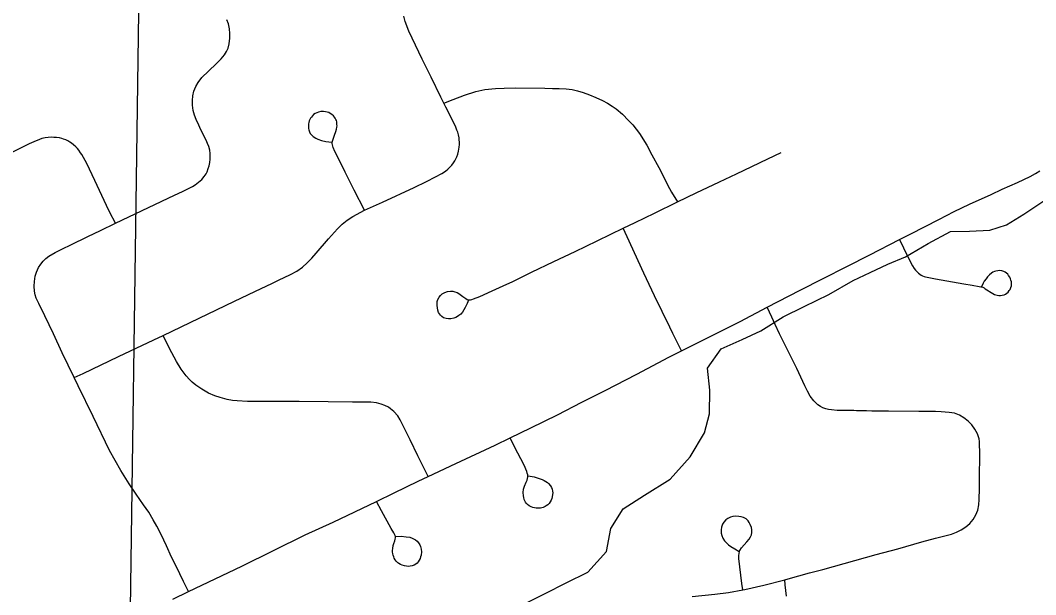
# Model space of a CAD drawing. Extents: x 0 to 34, y 0 to 22.
# Drawn here: x 4.409 to 4.977, y 17.546 to 17.868 of the extents above; entities that cross this region are included whole.
import ezdxf

# ---------------------------------------------------------------- set-up
doc = ezdxf.new("R2010")
doc.units = 0
for name, color, linetype in [('GM_X_City_Street', 7, 'Continuous'), ('GM_X_Corporation', 7, 'Continuous'), ('GM_X_Minor_River', 7, 'Continuous')]:
    doc.layers.add(name, color=color, linetype=linetype)

msp = doc.modelspace()

# ---------------------------------------------------------------- linework, layer by layer
at = {"layer": 'GM_X_City_Street'}
for points in [[(4.60138, 17.7616), (4.61146, 17.76615), (4.62916, 17.77438), (4.63599, 17.77775), (4.64102, 17.78023), (4.64463, 17.78213), (4.6466, 17.78345), (4.64796, 17.78456), (4.64911, 17.78563), (4.65014, 17.78683), (4.65108, 17.78814), (4.65182, 17.78921), (4.6524, 17.79032), (4.65293, 17.79151), (4.65351, 17.79308), (4.65391, 17.79468), (4.65431, 17.797), (4.65441, 17.79842), (4.65445, 17.79978), (4.65433, 17.80101), (4.65424, 17.80212), (4.65395, 17.80373), (4.65345, 17.8054), (4.65305, 17.8065), (4.65235, 17.80813), (4.6514, 17.8101), (4.64674, 17.81932), (4.64563, 17.82152), (4.64395, 17.82487), (4.63854, 17.83604), (4.63358, 17.8461), (4.62614, 17.86186), (4.62408, 17.86716), (4.62324, 17.87024)], [(4.50303, 17.54816), (4.50025, 17.55383), (4.49607, 17.56234), (4.49351, 17.56755), (4.49073, 17.57375), (4.48764, 17.58017), (4.48533, 17.5848), (4.48327, 17.58827), (4.4807, 17.59264), (4.47787, 17.59675), (4.47362, 17.60279), (4.46977, 17.60857), (4.46514, 17.61589), (4.45883, 17.6272), (4.44957, 17.64609), (4.44134, 17.66338), (4.43912, 17.66795), (4.43234, 17.68186), (4.42746, 17.69237), (4.42256, 17.70257), (4.4193, 17.70934), (4.41784, 17.71247), (4.4173, 17.71424), (4.41682, 17.71628), (4.41668, 17.71907), (4.41681, 17.72165), (4.41729, 17.72471), (4.4179, 17.72689), (4.41906, 17.72955), (4.42035, 17.73152), (4.42171, 17.73315), (4.42321, 17.73458), (4.4249, 17.73587), (4.42837, 17.73792), (4.43251, 17.73997), (4.43714, 17.74227), (4.44671, 17.74688), (4.45378, 17.75029), (4.46217, 17.75433), (4.48054, 17.76324), (4.49508, 17.76997), (4.49966, 17.77214), (4.50335, 17.77391), (4.5052, 17.77496), (4.50659, 17.77587), (4.50863, 17.77727), (4.51039, 17.77883), (4.51175, 17.78047), (4.51277, 17.7819), (4.51339, 17.78319), (4.514, 17.78489), (4.51447, 17.78652), (4.51488, 17.78829), (4.51515, 17.79013), (4.51515, 17.79163), (4.51501, 17.79346), (4.51481, 17.79523), (4.51426, 17.7972), (4.51365, 17.79897), (4.51281, 17.80083), (4.50993, 17.8066), (4.50865, 17.80927), (4.50725, 17.81247), (4.50629, 17.81482), (4.50554, 17.81749), (4.50512, 17.82048), (4.50512, 17.82304), (4.50533, 17.8256), (4.50597, 17.82827), (4.50704, 17.83094), (4.50842, 17.83319), (4.51045, 17.83585), (4.51418, 17.83949), (4.51867, 17.84376), (4.52123, 17.84632), (4.52315, 17.84856), (4.52422, 17.85038), (4.52507, 17.85231), (4.52571, 17.85476), (4.52614, 17.85797), (4.52607, 17.86046), (4.52581, 17.8632), (4.52528, 17.86597), (4.52442, 17.86821)], [(4.64563, 17.82152), (4.65088, 17.82356), (4.65727, 17.82605), (4.66367, 17.82813), (4.6687, 17.82914), (4.67451, 17.82979), (4.67939, 17.83002), (4.68559, 17.83005), (4.70224, 17.82986), (4.7065, 17.82981), (4.71012, 17.82975), (4.71403, 17.82957), (4.71746, 17.82916), (4.72043, 17.82845), (4.72351, 17.8275), (4.72707, 17.82621), (4.73064, 17.82476), (4.73435, 17.82295), (4.73725, 17.82147), (4.7398, 17.81993), (4.74199, 17.81833), (4.74549, 17.81531), (4.74893, 17.81182), (4.7513, 17.80933), (4.75314, 17.80702), (4.75503, 17.80447), (4.75913, 17.79807), (4.76206, 17.79264), (4.76595, 17.78552), (4.7718, 17.77387), (4.77305, 17.77176), (4.77633, 17.76626)], [(4.60138, 17.7616), (4.59549, 17.7729), (4.59054, 17.78295), (4.58607, 17.79198), (4.58479, 17.79449), (4.58379, 17.79673), (4.5834, 17.79815), (4.58332, 17.79897), (4.58336, 17.79977), (4.58381, 17.80148), (4.58455, 17.80366), (4.58527, 17.80574), (4.5857, 17.80708), (4.58591, 17.80814), (4.58599, 17.80893), (4.58597, 17.80965), (4.58591, 17.81043), (4.58581, 17.81115), (4.58562, 17.8118), (4.58539, 17.81241), (4.58497, 17.81307), (4.58455, 17.81372), (4.58396, 17.8144), (4.58302, 17.81528), (4.58224, 17.81584), (4.58133, 17.81625), (4.58043, 17.81658), (4.57948, 17.81678), (4.57841, 17.81694), (4.57698, 17.81686), (4.5757, 17.81658), (4.57472, 17.8162), (4.57368, 17.81571), (4.57291, 17.81514), (4.57221, 17.81448), (4.57163, 17.81377), (4.57118, 17.81312), (4.57081, 17.81238), (4.57045, 17.81156), (4.5702, 17.8107), (4.57007, 17.80999), (4.56999, 17.80921), (4.56999, 17.80834), (4.57007, 17.80744), (4.57018, 17.8066), (4.57056, 17.80543), (4.57105, 17.80462), (4.57188, 17.80358), (4.5726, 17.80288), (4.57406, 17.80197), (4.57527, 17.80139), (4.57731, 17.8007), (4.57966, 17.80017), (4.58315, 17.79963)], [(4.46217, 17.75433), (4.45907, 17.76031), (4.45715, 17.76421), (4.45057, 17.77829), (4.44603, 17.78783), (4.44332, 17.79272), (4.44259, 17.79383), (4.44157, 17.79529), (4.44083, 17.79621), (4.44, 17.79712), (4.43873, 17.79827), (4.43755, 17.79915), (4.43667, 17.79975), (4.43544, 17.80047), (4.43441, 17.80099), (4.43316, 17.80145), (4.43206, 17.80176), (4.43076, 17.80207), (4.42923, 17.8023), (4.42767, 17.80237), (4.42631, 17.80242), (4.42456, 17.80229), (4.42289, 17.80209), (4.42104, 17.80168), (4.41973, 17.80124), (4.41656, 17.79995), (4.41397, 17.79876), (4.41015, 17.79686), (4.40241, 17.79299)], [(4.65949, 17.71129), (4.65879, 17.70948), (4.65764, 17.70714), (4.6569, 17.70582), (4.65612, 17.70459), (4.65518, 17.70352), (4.65415, 17.70265), (4.65337, 17.70208), (4.65242, 17.70159), (4.65136, 17.70121), (4.64964, 17.70085), (4.64822, 17.70076), (4.64695, 17.70097), (4.6456, 17.70146), (4.64465, 17.70211), (4.64382, 17.70285), (4.64325, 17.70359), (4.6428, 17.70446), (4.64243, 17.70561), (4.6421, 17.70697), (4.64193, 17.70828), (4.64189, 17.70956), (4.64201, 17.71055), (4.6423, 17.71157), (4.64304, 17.71293), (4.64378, 17.71388), (4.64485, 17.71486), (4.64625, 17.71565), (4.64768, 17.7161), (4.64933, 17.71635), (4.65081, 17.71627), (4.65188, 17.71602), (4.65308, 17.71553), (4.65406, 17.715), (4.6548, 17.71447), (4.65633, 17.71343), (4.65797, 17.71216), (4.65879, 17.71166), (4.65961, 17.71146), (4.66062, 17.7115), (4.6613, 17.71162), (4.66237, 17.71195), (4.66576, 17.7133), (4.67277, 17.71652), (4.67884, 17.71933), (4.68428, 17.72182), (4.69478, 17.72689), (4.70717, 17.73287), (4.71903, 17.73859), (4.73134, 17.74454), (4.73896, 17.74821), (4.74593, 17.75158), (4.75259, 17.75479), (4.76337, 17.75999), (4.77633, 17.76626), (4.78684, 17.77127), (4.79982, 17.77747), (4.80933, 17.78202), (4.81794, 17.78612), (4.82686, 17.79038), (4.83427, 17.79392)], [(4.49419, 17.54389), (4.50303, 17.54816), (4.53272, 17.56249), (4.5682, 17.57988), (4.58382, 17.58712), (4.60801, 17.59869), (4.61792, 17.60342), (4.63143, 17.60994), (4.63701, 17.61258), (4.65242, 17.61984), (4.67435, 17.63009), (4.68279, 17.63422), (4.6944, 17.6399), (4.70919, 17.64719), (4.72285, 17.65424), (4.73588, 17.66078), (4.75356, 17.66989), (4.77146, 17.6794), (4.77862, 17.68298), (4.79726, 17.69232), (4.81138, 17.69944), (4.82648, 17.70732), (4.84492, 17.71693), (4.88392, 17.73661), (4.9004, 17.74516), (4.90682, 17.74848), (4.92242, 17.75645), (4.93102, 17.76084), (4.93947, 17.76507), (4.95165, 17.77048), (4.95785, 17.77332), (4.96635, 17.77719), (4.9734, 17.78056), (4.97652, 17.78212), (4.9789, 17.78368)], [(4.43912, 17.66795), (4.44403, 17.67028), (4.46386, 17.6797), (4.4836, 17.68903), (4.48877, 17.69153), (4.49889, 17.69643), (4.52863, 17.71065), (4.53997, 17.7162), (4.54989, 17.72077), (4.55323, 17.7224), (4.5599, 17.72567), (4.5635, 17.72755), (4.56665, 17.72972), (4.56935, 17.73209), (4.57186, 17.73476), (4.57426, 17.73758), (4.58116, 17.74562), (4.58617, 17.75126), (4.58894, 17.75387), (4.59164, 17.75597), (4.59474, 17.75807), (4.60138, 17.7616)], [(4.77862, 17.68298), (4.77377, 17.69268), (4.77201, 17.6962), (4.76343, 17.71377), (4.75753, 17.72634), (4.74818, 17.74669), (4.74593, 17.75158)], [(4.9004, 17.74516), (4.90265, 17.74051), (4.90676, 17.73219), (4.90767, 17.73055), (4.90868, 17.72898), (4.9094, 17.72804), (4.91028, 17.72707), (4.91101, 17.72639), (4.9117, 17.72589), (4.91253, 17.72537), (4.91331, 17.72496), (4.91421, 17.72455), (4.91505, 17.72427), (4.91685, 17.72389), (4.92046, 17.72327), (4.93646, 17.72048), (4.94111, 17.7197), (4.94491, 17.719), (4.94595, 17.7188), (4.94692, 17.71853), (4.94768, 17.71815), (4.94836, 17.71769), (4.95251, 17.71493), (4.95345, 17.71444), (4.95422, 17.71421), (4.9551, 17.71403), (4.95604, 17.71391), (4.95695, 17.71391), (4.9579, 17.71407), (4.95893, 17.71436), (4.95963, 17.71473), (4.96049, 17.71527), (4.96111, 17.71584), (4.9618, 17.71662), (4.96225, 17.71732), (4.96275, 17.71845), (4.963, 17.71934), (4.96307, 17.72028), (4.96297, 17.72151), (4.96275, 17.72243), (4.96239, 17.72327), (4.96205, 17.72407), (4.96143, 17.72506), (4.9609, 17.72579), (4.96015, 17.72645), (4.95941, 17.72695), (4.95867, 17.72736), (4.95765, 17.72769), (4.95621, 17.7278), (4.95534, 17.72777), (4.95437, 17.72757), (4.95353, 17.72732), (4.95265, 17.72687), (4.95181, 17.72637), (4.95069, 17.72542), (4.94971, 17.7244), (4.9488, 17.72332), (4.94784, 17.72195), (4.94724, 17.72085), (4.94621, 17.71879)], [(4.78456, 17.54553), (4.79723, 17.54677), (4.80491, 17.54769), (4.81275, 17.54911), (4.81404, 17.54935), (4.82459, 17.55184), (4.83623, 17.55486), (4.83811, 17.55535), (4.85006, 17.55862), (4.85752, 17.56062), (4.88746, 17.56895), (4.89951, 17.57213), (4.91294, 17.57595), (4.92048, 17.578), (4.92942, 17.58036), (4.9322, 17.58145), (4.93492, 17.5828), (4.93746, 17.58438), (4.93968, 17.58632), (4.94157, 17.58858), (4.94309, 17.59112), (4.94368, 17.59247), (4.94416, 17.59385), (4.94474, 17.59676), (4.94492, 17.59977), (4.94513, 17.60594), (4.94518, 17.61215), (4.94534, 17.62457), (4.94511, 17.63224), (4.94488, 17.63368), (4.94396, 17.63644), (4.94258, 17.63903), (4.9408, 17.64146), (4.93876, 17.64366), (4.93646, 17.6455), (4.93389, 17.64695), (4.93111, 17.64796), (4.9282, 17.6485), (4.92363, 17.64881), (4.92058, 17.64889), (4.91127, 17.64902), (4.8942, 17.64913), (4.88958, 17.64912), (4.88648, 17.64917), (4.8849, 17.64918), (4.88192, 17.64928), (4.88046, 17.64934), (4.87908, 17.64936), (4.87634, 17.64938), (4.87486, 17.64945), (4.87333, 17.64952), (4.86555, 17.64959), (4.86237, 17.64984), (4.86076, 17.65012), (4.85918, 17.65055), (4.85764, 17.65112), (4.85619, 17.65185), (4.85484, 17.65274), (4.85361, 17.65377), (4.85249, 17.65491), (4.85055, 17.65749), (4.84891, 17.66031), (4.8475, 17.66327), (4.84522, 17.66825), (4.84299, 17.67313), (4.83943, 17.68007), (4.83537, 17.68841), (4.8334, 17.69243), (4.83096, 17.69766), (4.82909, 17.70169), (4.82648, 17.70732)], [(4.63701, 17.61258), (4.63396, 17.61863), (4.63113, 17.62422), (4.6268, 17.6331), (4.62137, 17.64429), (4.61993, 17.6465), (4.61776, 17.64898), (4.61593, 17.65044), (4.61472, 17.65132), (4.61273, 17.65231), (4.61066, 17.65308), (4.60806, 17.65377), (4.60493, 17.65414), (4.59467, 17.65421), (4.58098, 17.6543), (4.56485, 17.65452), (4.53598, 17.65457), (4.53009, 17.65488), (4.52749, 17.65518), (4.52466, 17.65564), (4.52071, 17.65674), (4.51766, 17.65775), (4.51417, 17.65931), (4.51034, 17.66153), (4.50705, 17.66374), (4.50506, 17.66535), (4.50353, 17.6668), (4.50162, 17.66887), (4.49878, 17.67269), (4.49626, 17.6769), (4.49358, 17.6818), (4.49074, 17.68754), (4.48877, 17.69153)], [(4.69278, 17.61289), (4.69611, 17.61236), (4.69846, 17.61174), (4.70075, 17.61092), (4.70187, 17.61039), (4.70269, 17.60985), (4.70364, 17.60919), (4.70425, 17.60862), (4.70536, 17.60731), (4.7059, 17.6064), (4.70619, 17.60558), (4.70648, 17.60442), (4.70656, 17.60348), (4.7065, 17.6025), (4.70633, 17.60128), (4.70615, 17.60031), (4.7057, 17.59928), (4.70517, 17.59842), (4.70451, 17.59748), (4.70381, 17.59682), (4.70294, 17.59616), (4.70225, 17.59574), (4.7013, 17.59533), (4.69982, 17.59496), (4.69846, 17.59488), (4.69731, 17.59492), (4.6964, 17.595), (4.69546, 17.59521), (4.69443, 17.59562), (4.69344, 17.59615), (4.6925, 17.59689), (4.69188, 17.59755), (4.69135, 17.59829), (4.69089, 17.59907), (4.69064, 17.59981), (4.69036, 17.60076), (4.69021, 17.60173), (4.69003, 17.60359), (4.69022, 17.60544), (4.69075, 17.60722), (4.69176, 17.60947), (4.6922, 17.61062), (4.69245, 17.61149), (4.69256, 17.61244), (4.69257, 17.61347), (4.69237, 17.61449), (4.69203, 17.61548), (4.69055, 17.61891), (4.68529, 17.62928), (4.68279, 17.63422)], [(4.61888, 17.57901), (4.62188, 17.57913), (4.62472, 17.57893), (4.62666, 17.57856), (4.62801, 17.57811), (4.62916, 17.57753), (4.62986, 17.57709), (4.63077, 17.57634), (4.63147, 17.57552), (4.63229, 17.57442), (4.63273, 17.57337), (4.63303, 17.57194), (4.63312, 17.57046), (4.63295, 17.56864), (4.63273, 17.56769), (4.63243, 17.56674), (4.63199, 17.56578), (4.6313, 17.56478), (4.63083, 17.56417), (4.63004, 17.56352), (4.62917, 17.56296), (4.62792, 17.56252), (4.62696, 17.56235), (4.626, 17.56231), (4.62488, 17.56239), (4.62362, 17.5626), (4.62234, 17.56297), (4.62143, 17.56337), (4.62062, 17.56383), (4.61989, 17.56438), (4.61904, 17.56527), (4.61847, 17.56601), (4.61801, 17.56681), (4.61765, 17.56766), (4.61736, 17.56854), (4.61715, 17.56934), (4.61706, 17.57038), (4.61703, 17.57127), (4.61711, 17.57222), (4.61744, 17.57395), (4.61773, 17.57518), (4.61826, 17.57667), (4.61855, 17.57749), (4.61868, 17.57823), (4.61863, 17.57893), (4.61843, 17.57954), (4.61765, 17.58102), (4.61617, 17.58355), (4.61083, 17.59341), (4.60801, 17.59869)], [(4.81275, 17.54911), (4.8123, 17.55281), (4.8106, 17.56664), (4.81064, 17.5682), (4.81082, 17.56975), (4.81123, 17.57125), (4.81201, 17.5726), (4.81504, 17.57598), (4.8163, 17.57754), (4.81709, 17.57886), (4.81762, 17.58003), (4.81786, 17.58126), (4.81786, 17.5827), (4.81762, 17.58414), (4.81702, 17.58582), (4.81642, 17.58684), (4.81576, 17.5878), (4.81462, 17.58894), (4.8133, 17.58966), (4.81198, 17.59008), (4.81066, 17.59026), (4.80898, 17.59038), (4.80729, 17.5902), (4.80586, 17.58984), (4.80454, 17.58918), (4.8034, 17.58828), (4.8022, 17.58707), (4.80153, 17.586), (4.80094, 17.58431), (4.8007, 17.58276), (4.80076, 17.58084), (4.80104, 17.57951), (4.80171, 17.57813), (4.80262, 17.57669), (4.80376, 17.57544), (4.8049, 17.57435), (4.80616, 17.57352), (4.80839, 17.57214), (4.81085, 17.57069)], [(4.83733, 17.54561), (4.83658, 17.55192), (4.83623, 17.55486)]]:
    msp.add_lwpolyline(points, dxfattribs=at)
at = {"layer": 'GM_X_Corporation'}
msp.add_lwpolyline([(4.75823, 17.90529), (4.98239, 17.89994), (5.48857, 17.88606), (5.47838, 16.95118), (4.45758, 16.96884), (4.4689, 17.41819), (4.47574, 17.91277)], close=True, dxfattribs=at)
at = {"layer": 'GM_X_Minor_River'}
msp.add_lwpolyline([(4.68901, 17.54047), (4.70231, 17.54714), (4.7141, 17.55306), (4.72627, 17.55899), (4.73661, 17.57062), (4.73905, 17.5835), (4.74598, 17.59442), (4.7578, 17.60225), (4.77227, 17.61118), (4.78338, 17.62356), (4.79149, 17.63713), (4.79427, 17.64772), (4.79444, 17.66101), (4.79308, 17.67317), (4.80078, 17.68409), (4.81255, 17.68925), (4.82282, 17.69406), (4.83538, 17.70187), (4.84717, 17.7078), (4.86085, 17.71446), (4.87455, 17.72226), (4.88406, 17.7267), (4.89394, 17.73151), (4.90381, 17.73556), (4.91637, 17.74299), (4.92893, 17.74967), (4.93951, 17.74992), (4.95085, 17.75053), (4.96033, 17.75345), (4.96985, 17.75941), (4.9828, 17.76798)], dxfattribs=at)

doc.saveas('drawing.dxf')
